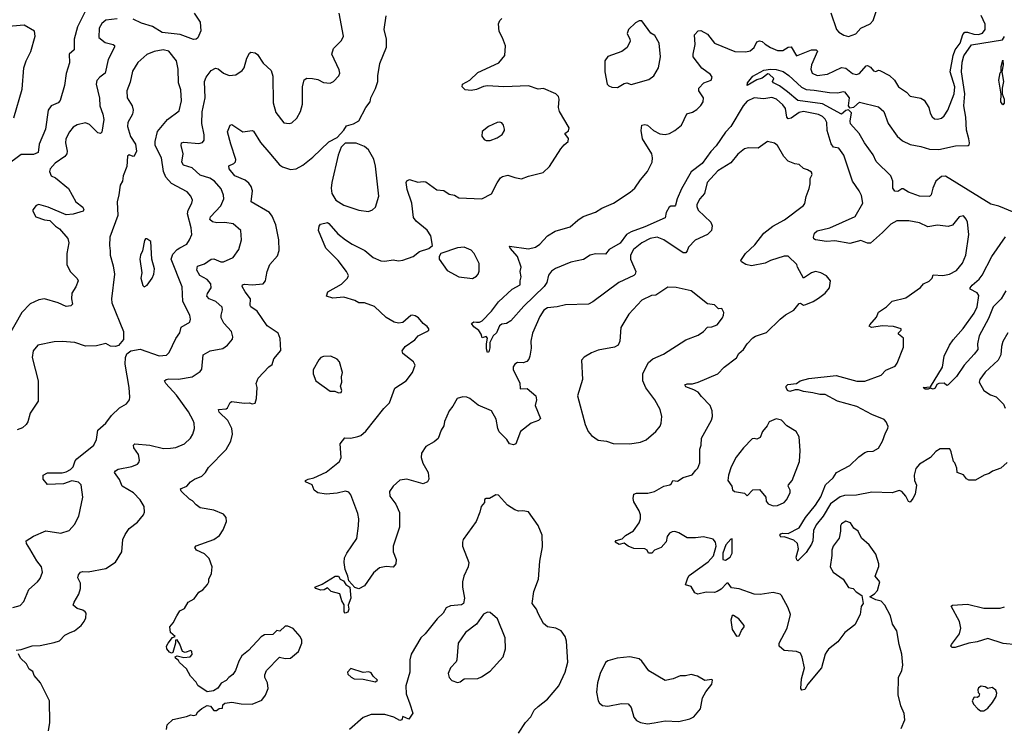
# Model space of a CAD drawing. Extents: x 2056909 to 2160450, y 827444 to 1016825.
# Tile 392 of 501: x 2067304 to 2074505, y 1007003 to 1012186. Entities that reach past the tile are written whole.
import ezdxf

# ---------------------------------------------------------------- set-up
doc = ezdxf.new("R2010")
doc.units = 0

msp = doc.modelspace()

# ---------------------------------------------------------------- linework, layer by layer
at = {"layer": '0CON10XD'}
for points in [[(2073365, 1012064.5), (2073417.6, 1012082.4), (2073455, 1012123.8), (2073523.3, 1012155), (2073545, 1012181.2), (2073593.8, 1012325)], [(2067785, 1012251.5), (2067726.1, 1012135), (2067702.5, 1012045), (2067701.4, 1011965), (2067665.8, 1011934.2), (2067669.5, 1011870.5), (2067645, 1011793.3), (2067632.5, 1011705), (2067601.2, 1011595), (2067585, 1011578.8), (2067535, 1011556), (2067511.5, 1011525), (2067492.5, 1011385), (2067447.5, 1011275), (2067438, 1011215), (2067405, 1011200), (2067315, 1011201.2), (2067200, 1011115)], [(2068017.6, 1012192.4), (2067935, 1012183.3), (2067905, 1012158.6), (2067885.6, 1012125), (2067882.5, 1012055), (2067928.3, 1012018.3), (2067986.7, 1012005), (2067996.7, 1011996.7), (2067998.1, 1011985), (2067950, 1011895), (2067930, 1011795), (2067889.2, 1011765), (2067868.8, 1011741.2), (2067862.7, 1011715), (2067887.6, 1011612.4), (2067889.2, 1011555), (2067911.9, 1011495), (2067919, 1011455), (2067905, 1011363.3), (2067895, 1011354), (2067875, 1011358.1), (2067815, 1011418.9), (2067785, 1011432.1), (2067725, 1011416.1), (2067695, 1011399.5), (2067667.8, 1011365), (2067642.1, 1011315), (2067639.1, 1011285), (2067651.5, 1011225), (2067648.9, 1011205), (2067635, 1011184.4), (2067562.7, 1011137.3), (2067526.2, 1011095), (2067522, 1011075), (2067534, 1011045), (2067565, 1011030.6), (2067660.4, 1010950.4), (2067714.2, 1010855), (2067766, 1010815), (2067772, 1010795), (2067767.5, 1010785), (2067695, 1010764), (2067645, 1010760), (2067512.5, 1010815), (2067445, 1010833.3), (2067423.6, 1010826.4), (2067401.2, 1010795), (2067401.2, 1010785), (2067423.3, 1010745), (2067485, 1010723.3), (2067525, 1010716.7), (2067565, 1010676.7), (2067595.7, 1010655.7), (2067657.1, 1010585), (2067664, 1010555), (2067648, 1010475), (2067649.2, 1010395), (2067674, 1010345), (2067724.3, 1010294.3), (2067732, 1010275), (2067715, 1010232.5), (2067686.2, 1010185), (2067684, 1010145), (2067690, 1010105), (2067677.5, 1010092.5), (2067645, 1010088.6), (2067585, 1010115.6), (2067485, 1010144.2), (2067445, 1010137.5), (2067381.7, 1010108.3), (2067319.2, 1010045), (2067216.2, 1009865)], [(2067277.5, 1007575), (2067315, 1007580), (2067395, 1007606), (2067455, 1007610), (2067555, 1007630), (2067595, 1007643.3), (2067635, 1007683.3), (2067673, 1007703), (2067704.1, 1007715.9), (2067753.3, 1007755), (2067776.7, 1007785), (2067787.7, 1007812.3), (2067790, 1007845), (2067783.3, 1007855), (2067765, 1007868), (2067725, 1007880), (2067696.2, 1007905), (2067703, 1007927), (2067736.8, 1007983.2), (2067749.2, 1008025), (2067748.6, 1008065), (2067730, 1008105), (2067733.8, 1008125), (2067750, 1008145), (2067765, 1008151.2), (2067805, 1008147.5), (2067935, 1008172.5), (2068005, 1008218.8), (2068051.2, 1008295), (2068059.2, 1008385), (2068075, 1008421.2), (2068105.6, 1008464.4), (2068165, 1008510), (2068210, 1008565), (2068216.2, 1008585), (2068213.8, 1008625), (2068186, 1008675), (2068135.8, 1008725), (2068054.3, 1008775), (2068033.7, 1008823.7), (2067998, 1008875), (2068003.6, 1008886.4), (2068025, 1008898.1), (2068125, 1008918.1), (2068164.5, 1008935.5), (2068175, 1008946.2), (2068180.6, 1008965), (2068173.1, 1009005), (2068140, 1009055), (2068137.5, 1009075), (2068145, 1009084), (2068255, 1009073.3), (2068355, 1009050.5), (2068407.6, 1009052.4), (2068445, 1009058.1), (2068508.8, 1009085), (2068552.5, 1009125), (2068570.6, 1009155), (2068581.4, 1009195), (2068580.6, 1009235), (2068573.1, 1009255), (2068537.7, 1009317.7), (2068450.6, 1009440.6), (2068373.1, 1009525), (2068362.5, 1009545), (2068375, 1009555.6), (2068395, 1009560.5), (2068465, 1009557.7), (2068566.2, 1009575), (2068625, 1009614.2), (2068635, 1009630), (2068646, 1009735), (2068696.6, 1009763.4), (2068789.7, 1009780.3), (2068824.2, 1009805.8), (2068859.7, 1009850.3), (2068863.9, 1009866.1), (2068854.2, 1009905), (2068795.8, 1009965.8), (2068777.9, 1010005), (2068776.5, 1010025), (2068787.1, 1010065), (2068784.3, 1010084.3), (2068738, 1010125), (2068690, 1010145), (2068673.8, 1010165), (2068676.4, 1010183.6), (2068705.5, 1010225), (2068702.3, 1010255), (2068676, 1010286), (2068621.1, 1010315), (2068600.2, 1010355), (2068605, 1010383.1), (2068655, 1010400), (2068705, 1010434.4), (2068725, 1010438), (2068775, 1010416), (2068795, 1010415.8), (2068865, 1010447.5), (2068907.5, 1010505), (2068925.7, 1010575), (2068922, 1010645), (2068865, 1010693.1), (2068805, 1010703.8), (2068745, 1010700.8), (2068715, 1010708.2), (2068695.6, 1010725), (2068700.5, 1010745), (2068774.7, 1010825.3), (2068796.2, 1010875), (2068795, 1010903.3), (2068778.1, 1010948.1), (2068728.6, 1011005), (2068695, 1011027.5), (2068625, 1011049.2), (2068565, 1011103.6), (2068501.1, 1011121.1), (2068490.4, 1011145), (2068499.6, 1011205), (2068484.3, 1011265.7), (2068486.2, 1011285), (2068505, 1011291.5), (2068615, 1011281.4), (2068640.9, 1011289.1), (2068654.2, 1011305.8), (2068654.2, 1011345), (2068636.5, 1011426.5), (2068637.4, 1011512.6), (2068660.9, 1011615), (2068656.4, 1011733.6), (2068666.7, 1011765), (2068705, 1011814.3), (2068735, 1011830.8), (2068755, 1011827.5), (2068795, 1011795.7), (2068835, 1011779.2), (2068885, 1011783.8), (2068930, 1011815), (2068945, 1011833.3), (2068964.4, 1011905), (2068985, 1011941.2), (2068995, 1011947.5), (2069025, 1011942.9), (2069042.6, 1011932.6), (2069085, 1011868), (2069143.6, 1011813.6), (2069155, 1011772.5), (2069156.9, 1011576.9), (2069177.8, 1011507.8), (2069235, 1011432), (2069275, 1011426), (2069295, 1011431.2), (2069332, 1011465), (2069358.6, 1011515), (2069371.2, 1011568.8), (2069371.9, 1011695), (2069385, 1011746), (2069405, 1011757.5), (2069445.8, 1011755.8), (2069485, 1011748), (2069525, 1011726.9), (2069575, 1011723.1), (2069600, 1011735), (2069638.6, 1011775), (2069644.3, 1011795), (2069640.3, 1011820.3), (2069587.1, 1011935), (2069600, 1011975), (2069657.5, 1012035), (2069672.5, 1012065), (2069640.6, 1012235)], [(2068580.9, 1012235), (2068625, 1012168), (2068629.6, 1012105), (2068606.2, 1012053.8), (2068595, 1012044.6), (2068575, 1012041.3), (2068478.7, 1012078.7), (2068345, 1012093), (2068275, 1012136.2), (2068195, 1012161.8), (2068135, 1012190.4)], [(2068377.5, 1006995), (2068381.7, 1007028.3), (2068423.6, 1007066.4), (2068525, 1007088.8), (2068555, 1007102.5), (2068575, 1007097.5), (2068595, 1007102.5), (2068607, 1007123), (2068635, 1007147.5), (2068675, 1007168.8), (2068700, 1007165), (2068725, 1007133.3), (2068743, 1007133), (2068763, 1007147), (2068788.3, 1007151.7), (2068790, 1007175), (2068805, 1007187.5), (2068855, 1007195.6), (2068923.4, 1007183.4), (2069005, 1007178.8), (2069075, 1007210), (2069102.5, 1007245), (2069120.6, 1007295), (2069116.9, 1007335), (2069096.2, 1007375), (2069096.7, 1007395), (2069110, 1007425), (2069205, 1007523.3), (2069245, 1007514), (2069285, 1007516.2), (2069344, 1007565), (2069368.1, 1007625), (2069367.9, 1007647.9), (2069356, 1007675), (2069305, 1007732.5), (2069265, 1007750), (2069245, 1007750), (2069207, 1007713), (2069185, 1007717.5), (2069155, 1007688.8), (2069095, 1007688), (2069068.8, 1007671.2), (2068977.5, 1007572.5), (2068927.7, 1007532.3), (2068906.2, 1007495), (2068883.3, 1007425), (2068863.9, 1007396.1), (2068834.1, 1007375.9), (2068815, 1007353.3), (2068777, 1007333), (2068753, 1007297), (2068721.7, 1007278.3), (2068675, 1007270), (2068607, 1007317), (2068595, 1007340), (2068553.9, 1007383.9), (2068525, 1007437.5), (2068473.6, 1007483.6), (2068465, 1007500), (2068442.5, 1007515), (2068440, 1007525), (2068455, 1007532.5), (2068505, 1007521.2), (2068551.2, 1007525), (2068565.9, 1007544.1), (2068564, 1007565), (2068555, 1007571.4), (2068515, 1007558.6), (2068495, 1007563.8), (2068475, 1007617.5), (2068455, 1007650), (2068442.5, 1007647.5), (2068442.5, 1007625), (2068423.3, 1007556.7), (2068415, 1007553.3), (2068399.5, 1007559.5), (2068380, 1007585), (2068377.5, 1007605), (2068390, 1007625), (2068421.7, 1007668.3), (2068440, 1007675), (2068407.5, 1007705), (2068402.5, 1007745), (2068427.5, 1007775), (2068452.5, 1007825), (2068475, 1007862.5), (2068509.3, 1007880.7), (2068536.7, 1007925), (2068579.5, 1007950.5), (2068615, 1008000), (2068642.5, 1008015), (2068677.5, 1008055), (2068686.4, 1008073.6), (2068687.5, 1008095), (2068708, 1008135), (2068710.8, 1008185), (2068690, 1008245), (2068655, 1008280), (2068597.5, 1008305), (2068583.9, 1008326.1), (2068595, 1008336.7), (2068725, 1008383.8), (2068765, 1008413.3), (2068793.3, 1008455), (2068816.7, 1008515), (2068813.3, 1008545), (2068795, 1008570), (2068725, 1008598), (2068625, 1008616.2), (2068595, 1008636.7), (2068567.3, 1008667.3), (2068545, 1008678.8), (2068485, 1008736.7), (2068480, 1008755), (2068526.1, 1008773.9), (2068554.3, 1008805.7), (2068583.3, 1008825), (2068635, 1008846.7), (2068663.8, 1008875), (2068685, 1008911.2), (2068815, 1009042), (2068847.3, 1009102.7), (2068859.4, 1009155), (2068855.5, 1009195), (2068825.3, 1009255.3), (2068764, 1009315), (2068757.5, 1009335), (2068815, 1009338.8), (2068825, 1009347.5), (2068842.7, 1009387.3), (2068855, 1009393.8), (2068945, 1009382), (2068985, 1009383.8), (2069005, 1009376.7), (2069025, 1009382.5), (2069036, 1009415), (2069040, 1009495), (2069034.2, 1009525.8), (2069048, 1009565), (2069125, 1009646.2), (2069150, 1009665), (2069163.8, 1009705), (2069212.7, 1009767.3), (2069208.8, 1009855), (2069195, 1009892.5), (2069115, 1009947.1), (2069040, 1010055), (2068995.6, 1010085.6), (2068990, 1010095), (2068992.2, 1010145), (2068953.3, 1010195), (2068931.2, 1010235), (2068934.1, 1010245.9), (2068948.3, 1010251.7), (2069005, 1010248.1), (2069085, 1010254), (2069100.8, 1010275), (2069105.8, 1010305.8), (2069112.9, 1010345), (2069134.2, 1010395), (2069190, 1010460), (2069201.7, 1010498.3), (2069200, 1010575), (2069176.7, 1010685), (2069150.3, 1010750.3), (2069132, 1010775), (2068997.5, 1010855), (2069005.7, 1010935), (2068997.8, 1010965), (2068980.8, 1010990.8), (2068952.8, 1011012.8), (2068877.1, 1011045), (2068835.8, 1011095), (2068833.5, 1011116.5), (2068871.2, 1011135), (2068882.7, 1011147.3), (2068885.9, 1011164.1), (2068847.8, 1011275), (2068824.4, 1011365.6), (2068843.3, 1011415), (2068855, 1011419.2), (2068935, 1011367.1), (2069005, 1011376), (2069015, 1011372), (2069065, 1011287.5), (2069126.2, 1011216.2), (2069204.4, 1011125), (2069225, 1011110), (2069285, 1011090), (2069326.7, 1011095), (2069375, 1011121.1), (2069448.8, 1011181.2), (2069565, 1011293.8), (2069626.4, 1011323.6), (2069675, 1011377.5), (2069695, 1011410), (2069745.8, 1011424.2), (2069785, 1011447.5), (2069836, 1011545), (2069867.5, 1011585), (2069872, 1011615), (2069905, 1011682.5), (2069922, 1011735), (2069922.5, 1011775), (2069938, 1011865), (2069985.9, 1011984.1), (2069986.2, 1012045), (2069970, 1012115), (2069983.8, 1012215)], [(2071034.2, 1009725), (2071027, 1009703), (2071012.5, 1009685), (2070985, 1009676.2), (2070945, 1009678.8), (2070925, 1009667.5), (2070913.6, 1009646.4), (2070913.8, 1009625), (2070960.9, 1009530.9), (2070965, 1009486.7), (2071015, 1009488.8), (2071079.2, 1009435), (2071084.2, 1009405.8), (2071074.2, 1009365), (2071111.7, 1009268.3), (2071097.5, 1009255), (2071045, 1009234.2), (2070967.1, 1009175), (2070933.3, 1009085), (2070914.1, 1009075.9), (2070885, 1009084.2), (2070865.4, 1009115.4), (2070811.6, 1009171.6), (2070800.5, 1009195), (2070787.7, 1009265), (2070755.5, 1009325.5), (2070657.8, 1009367.8), (2070595.7, 1009415), (2070573.3, 1009425), (2070545, 1009428.9), (2070504, 1009415), (2070471.7, 1009358.3), (2070444.5, 1009325), (2070411.7, 1009248.3), (2070405.7, 1009215), (2070386, 1009185), (2070365, 1009123.3), (2070335, 1009098), (2070275, 1009064), (2070242.5, 1009015), (2070240, 1008985), (2070253, 1008943), (2070291.2, 1008875), (2070295.8, 1008825), (2070286.2, 1008805), (2070255, 1008792), (2070135, 1008824.3), (2070085, 1008818.6), (2070035.6, 1008775), (2070009.4, 1008735), (2070012, 1008702), (2070055, 1008643.8), (2070080.5, 1008580.5), (2070080.5, 1008475), (2070034.5, 1008335), (2070035.6, 1008295), (2070058.2, 1008238.2), (2070054.4, 1008205), (2070035, 1008180.6), (2069985, 1008187.8), (2069935, 1008176), (2069890.7, 1008139.3), (2069826.7, 1008045), (2069785, 1008023.3), (2069755, 1008033.8), (2069710.8, 1008080.8), (2069704.6, 1008115), (2069684.7, 1008165), (2069677.5, 1008215), (2069678.9, 1008251.1), (2069695.6, 1008285), (2069769.7, 1008390.3), (2069782, 1008485), (2069785.4, 1008535.4), (2069777.9, 1008575), (2069725, 1008710.8), (2069710.3, 1008730.3), (2069686.7, 1008736.7), (2069625, 1008722.1), (2069545.6, 1008715.6), (2069484.3, 1008724.3), (2069458, 1008745), (2069443.8, 1008785), (2069393.3, 1008805), (2069393.3, 1008815), (2069413.3, 1008825), (2069455, 1008835.7), (2069545, 1008875.7), (2069642, 1008955), (2069654.2, 1008985), (2069646.7, 1009085), (2069682.5, 1009127.5), (2069725, 1009124.2), (2069778, 1009138), (2069798.8, 1009145), (2069835, 1009175.8), (2069966.9, 1009343.1), (2070009.4, 1009385), (2070048.5, 1009491.5), (2070131.2, 1009545), (2070175.8, 1009605), (2070195, 1009660), (2070183, 1009683), (2070106.7, 1009745), (2070100, 1009765), (2070123.8, 1009795), (2070193.3, 1009845), (2070217, 1009873), (2070282.5, 1009905), (2070296.7, 1009915), (2070296.7, 1009925), (2070285, 1009943.3), (2070255, 1009963.8), (2070220.8, 1010005), (2070195, 1010020), (2070175, 1010026.2), (2070165, 1010023.3), (2070105, 1009972), (2070075, 1009967.5), (2070043, 1009973), (2069985, 1010008.1), (2069898.3, 1010088.3), (2069825, 1010114.2), (2069785, 1010115.8), (2069755, 1010131.4), (2069675, 1010155.5), (2069595, 1010148.6), (2069547.5, 1010165), (2069556.7, 1010195), (2069658.3, 1010251.7), (2069701.4, 1010295), (2069707.8, 1010315), (2069694.4, 1010345), (2069634.1, 1010424.1), (2069541.8, 1010515), (2069489.2, 1010645), (2069493.6, 1010676.4), (2069505, 1010690), (2069555, 1010702.5), (2069565, 1010696.7), (2069630.6, 1010620.6), (2069686.7, 1010576.7), (2069735, 1010543.3), (2069827.3, 1010497.3), (2069887.9, 1010447.9), (2069945, 1010422.9), (2069975, 1010420), (2070035, 1010430), (2070075, 1010422.5), (2070105, 1010426.2), (2070182.5, 1010455), (2070228.3, 1010491.7), (2070295, 1010513.3), (2070322.5, 1010535), (2070311.2, 1010605), (2070285, 1010646.7), (2070203.4, 1010713.4), (2070185, 1010740), (2070172.2, 1010845), (2070137.1, 1010945), (2070130, 1010995), (2070135, 1011007.5), (2070155, 1011016.2), (2070215, 1010998), (2070255, 1011003.8), (2070275, 1011000), (2070355, 1010941.2), (2070405, 1010936), (2070445, 1010911.2), (2070485, 1010903.8), (2070515, 1010884), (2070683, 1010877), (2070755, 1010913.3), (2070795.9, 1010994.1), (2070820, 1011030), (2070835, 1011040), (2070875, 1011048.9), (2070925, 1011031.1), (2070975, 1011023.3), (2071025, 1011042.9), (2071132.3, 1011067.7), (2071178.3, 1011111.7), (2071262.5, 1011242.5), (2071285, 1011271.2), (2071316, 1011295), (2071317.7, 1011317.7), (2071291.2, 1011355), (2071317.3, 1011372.7), (2071322, 1011395), (2071252, 1011515), (2071243.8, 1011545), (2071248.8, 1011605), (2071243.3, 1011625), (2071224.1, 1011644.1), (2071135, 1011683.3), (2071095, 1011678.8), (2071025, 1011701.4), (2070845, 1011695.4), (2070725, 1011702.2), (2070695, 1011698.1), (2070645, 1011675.8), (2070605, 1011668.8), (2070562.3, 1011672.3), (2070540, 1011695), (2070542.5, 1011715), (2070595, 1011743.3), (2070655, 1011800), (2070808.8, 1011871.2), (2070852.5, 1011925), (2070856.2, 1011995), (2070835, 1012052.5), (2070809.5, 1012099.5), (2070806, 1012155), (2070815, 1012180), (2070830, 1012195)], [(2073836.5, 1008683.5), (2073815, 1008658), (2073805, 1008662), (2073785, 1008700), (2073756.2, 1008735), (2073735, 1008742.5), (2073685, 1008724.3), (2073535, 1008730.4), (2073422.7, 1008707.3), (2073335, 1008705.7), (2073303.1, 1008696.9), (2073234.3, 1008645.7), (2073179, 1008555), (2073128, 1008492), (2073109.2, 1008450.8), (2073105.3, 1008374.7), (2073095, 1008349.2), (2073055, 1008288), (2072995, 1008227.5), (2072986.4, 1008236.4), (2072982.2, 1008255), (2073000, 1008315), (2072992.5, 1008355), (2072965, 1008378.6), (2072895, 1008403.3), (2072871.2, 1008401.2), (2072863.8, 1008415), (2072870, 1008425), (2072885, 1008430), (2072925, 1008429.2), (2073005, 1008468.8), (2073050, 1008545), (2073122.9, 1008635), (2073163.5, 1008696.5), (2073197.5, 1008785), (2073254.2, 1008835), (2073278, 1008875), (2073375, 1008926.5), (2073441.2, 1008988.8), (2073485, 1009020.4), (2073505, 1009028.2), (2073545, 1009030.8), (2073585, 1009051.1), (2073615, 1009104.2), (2073635.4, 1009164.6), (2073654, 1009195), (2073655, 1009210), (2073641.2, 1009245), (2073625, 1009261.2), (2073535, 1009298.9), (2073427.3, 1009357.3), (2073285, 1009396.4), (2073195, 1009443.6), (2073155, 1009443.7), (2073105, 1009457.2), (2073035.6, 1009465.6), (2072998.8, 1009478.8), (2072975, 1009479.4), (2072935, 1009467.5), (2072918, 1009475), (2072908.8, 1009495), (2072910, 1009505), (2072922.5, 1009517.5), (2072985, 1009524), (2073012.5, 1009545), (2073075, 1009560.9), (2073275, 1009584.6), (2073425, 1009542.3), (2073485, 1009542.7), (2073605, 1009587.1), (2073637.3, 1009622.7), (2073706.8, 1009653.2), (2073721.4, 1009675), (2073768.3, 1009791.7), (2073767, 1009857), (2073730, 1009885), (2073730, 1009895), (2073750, 1009915), (2073750, 1009925), (2073695, 1009941.2), (2073615, 1009945.8), (2073534.2, 1009934.2), (2073517.5, 1009945), (2073520, 1009955), (2073568.8, 1010011.2), (2073583.4, 1010046.6), (2073642, 1010085), (2073685, 1010128), (2073785, 1010150.8), (2073892.3, 1010227.7), (2073913.3, 1010255), (2073955, 1010273.8), (2073977.5, 1010295), (2073985, 1010320), (2074054.1, 1010314.1), (2074104.3, 1010325.7), (2074155, 1010352.5), (2074200, 1010405), (2074223.3, 1010465), (2074245.8, 1010615), (2074234.2, 1010704.2), (2074225, 1010727.5), (2074205, 1010752.5), (2074175, 1010743.3), (2074125.5, 1010684.5), (2074095, 1010674.2), (2074015, 1010684), (2073945, 1010671.2), (2073885, 1010700), (2073805.9, 1010715.9), (2073717.5, 1010715), (2073675, 1010691.4), (2073615, 1010628.6), (2073525, 1010552.7), (2073505, 1010551.8), (2073455, 1010570.4), (2073375, 1010550), (2073265, 1010568.3), (2073205, 1010564.2), (2073125, 1010575.5), (2073112.6, 1010582.6), (2073108.5, 1010595), (2073116.8, 1010625), (2073135, 1010641.8), (2073228.8, 1010665), (2073415, 1010746), (2073470, 1010845), (2073459.5, 1010899.5), (2073443.8, 1010935), (2073394.5, 1011004.5), (2073330.6, 1011195), (2073295, 1011246), (2073256.2, 1011255), (2073237.9, 1011277.9), (2073209.6, 1011375), (2073207.3, 1011435), (2073195, 1011458.9), (2073175, 1011477.9), (2073145, 1011493.1), (2073035, 1011514.1), (2073005, 1011508), (2072945, 1011466.6), (2072925, 1011460), (2072914.2, 1011474.2), (2072905, 1011536), (2072883.9, 1011563.9), (2072838.6, 1011605), (2072805, 1011617.9), (2072745, 1011606.9), (2072675, 1011614.6), (2072625, 1011589.6), (2072595.9, 1011555), (2072504.2, 1011405.8), (2072465, 1011363.5), (2072397.4, 1011262.6), (2072358.7, 1011221.3), (2072294.1, 1011135), (2072215, 1011074.6), (2072145, 1010950), (2072112.2, 1010875), (2072100.8, 1010829.2), (2072095, 1010822.5), (2072065, 1010821.2), (2072053.5, 1010815), (2072032.5, 1010775), (2072023.3, 1010736.7), (2071875, 1010670.2), (2071775, 1010633.6), (2071742.4, 1010615), (2071695, 1010552.4), (2071613.8, 1010505), (2071587.7, 1010472.3), (2071515, 1010472.9), (2071475, 1010463.6), (2071427.6, 1010432.4), (2071335, 1010412.4), (2071223.6, 1010366.4), (2071193.8, 1010346.2), (2071171.5, 1010318.5), (2071160, 1010265), (2071140, 1010235), (2070989.9, 1010090.1), (2070895, 1009984.4), (2070865, 1009964.4), (2070831.2, 1009958.8), (2070812.7, 1009947.3), (2070792, 1009895), (2070766.8, 1009873.2), (2070741.2, 1009825), (2070742.9, 1009785), (2070735, 1009757.5), (2070725, 1009752.5), (2070717.7, 1009777.7), (2070716.7, 1009815), (2070725, 1009857.5), (2070715, 1009870), (2070685, 1009860), (2070680, 1009885), (2070661.7, 1009911.7), (2070625, 1009940.6), (2070607.5, 1009965), (2070625, 1009976.7), (2070643.9, 1009973.9), (2070666.4, 1009973.6), (2070686.4, 1009983.6), (2070755.5, 1010054.5), (2070806.7, 1010123.3), (2070905, 1010214.4), (2070965, 1010247.5), (2070964, 1010275), (2070972, 1010305), (2070963.8, 1010345), (2070971.2, 1010375), (2070945, 1010454), (2070890, 1010515), (2070885, 1010530), (2071025, 1010510), (2071075, 1010521.5), (2071108.1, 1010545), (2071165, 1010606), (2071219.5, 1010640.5), (2071328.9, 1010671.1), (2071385, 1010720), (2071425, 1010746), (2071515, 1010778.5), (2071561.3, 1010808.7), (2071647.1, 1010845), (2071767.5, 1010925), (2071801.5, 1010955), (2071843.5, 1011015), (2071896.2, 1011075), (2071929.6, 1011145), (2071932.9, 1011175), (2071926.2, 1011205), (2071857.5, 1011315), (2071848.8, 1011375), (2071853.3, 1011415), (2071875, 1011420.8), (2071895, 1011415.7), (2071939.2, 1011375), (2071985, 1011351.8), (2072025, 1011346.7), (2072055, 1011353.5), (2072095, 1011375.5), (2072143.1, 1011415), (2072181.8, 1011498.2), (2072225, 1011510.6), (2072255, 1011530), (2072285, 1011557.5), (2072301.9, 1011585), (2072305.6, 1011615), (2072270, 1011665), (2072270.8, 1011685), (2072306.7, 1011725), (2072360, 1011745), (2072367.5, 1011765), (2072356, 1011785), (2072292, 1011832), (2072229.2, 1011915), (2072228.1, 1011935), (2072244.4, 1012005), (2072238, 1012075), (2072266, 1012104), (2072285, 1012108), (2072335, 1012080.8), (2072385, 1012014.3), (2072535, 1011953.5), (2072615, 1011951.9), (2072645, 1011957.5), (2072675, 1011982), (2072695.7, 1012024.3), (2072715, 1012031.9), (2072735, 1012026.5), (2072755, 1012006.5), (2072795, 1011982.2), (2072845, 1011961.1), (2072885, 1011960.6), (2072925, 1011984.5), (2072945, 1011988), (2072985, 1011922), (2073095, 1011965.4), (2073127.5, 1011965), (2073138, 1011955), (2073094.7, 1011855.3), (2073090, 1011825), (2073100.6, 1011795), (2073135, 1011777.1), (2073212.4, 1011787.6), (2073315, 1011835.7), (2073345, 1011831.4), (2073395, 1011792.5), (2073424.3, 1011784.3), (2073445, 1011791.9), (2073495, 1011848.9), (2073505, 1011851.4), (2073525, 1011839.2), (2073547.5, 1011812.5), (2073565, 1011807.5), (2073585, 1011816), (2073595, 1011814), (2073665, 1011779.2), (2073702.5, 1011745), (2073731.2, 1011695), (2073788.8, 1011655), (2073815, 1011626.7), (2073895, 1011611.2), (2073917.7, 1011597.7), (2073953.8, 1011545), (2073961.7, 1011501.7), (2073976.7, 1011475), (2073995, 1011462), (2074015, 1011458), (2074045, 1011466.2), (2074065, 1011483.3), (2074090.8, 1011525), (2074138.9, 1011645), (2074143.5, 1011695), (2074107.8, 1011805), (2074130.5, 1011925), (2074144.1, 1011965), (2074181.3, 1012015), (2074201.8, 1012078.2), (2074215, 1012094.4), (2074235, 1012095.4), (2074280.6, 1012080.6), (2074315, 1012077.8), (2074345, 1012086.7), (2074365.5, 1012115), (2074364.6, 1012154.6), (2074335, 1012216)], [(2071675, 1011691.2), (2071725, 1011720), (2071745, 1011724), (2071775, 1011712.5), (2071905, 1011749.2), (2071940.8, 1011775), (2071975.6, 1011835), (2071989.4, 1011915), (2071980, 1012015), (2071949.4, 1012069.4), (2071918.6, 1012088.6), (2071855, 1012177.5), (2071835, 1012177.5), (2071806.4, 1012163.6), (2071756.4, 1012113.6), (2071746.7, 1012085), (2071766.2, 1012045), (2071768.3, 1012028.3), (2071746.6, 1011983.4), (2071706.8, 1011953.2), (2071605, 1011917.5), (2071582.5, 1011885), (2071583.3, 1011805), (2071600, 1011715), (2071611.7, 1011701.7), (2071633.6, 1011693.6), (2071675, 1011691.2)], [(2073237, 1012237), (2073277.5, 1012115), (2073295, 1012095.8), (2073332.2, 1012072.2), (2073365, 1012064.5)], [(2067261.5, 1011468.5), (2067321.2, 1011678.8), (2067333.9, 1011835), (2067351, 1011885), (2067385.9, 1011954.1), (2067416.6, 1012066.6), (2067411.5, 1012101.5), (2067337.2, 1012147.2), (2067195, 1012133.5)], [(2074576.2, 1010775), (2074465, 1010821.6), (2074405, 1010835.8), (2074075, 1011040.7), (2074045, 1011038.4), (2074005, 1011004.6), (2073981.8, 1010955), (2073970.4, 1010905), (2073957.4, 1010892.6), (2073885, 1010894.8), (2073805.1, 1010925.1), (2073765, 1010948.3), (2073755, 1010947.9), (2073725, 1010928.9), (2073705, 1010932.4), (2073688.4, 1010955), (2073688.2, 1011005), (2073674.1, 1011045), (2073568.5, 1011148.5), (2073545, 1011198.2), (2073481.9, 1011285), (2073443.1, 1011355), (2073380.9, 1011425), (2073377.8, 1011445), (2073388.3, 1011505), (2073365, 1011527.5), (2073345, 1011522.5), (2073314.6, 1011495.4), (2073175, 1011571.5), (2072994.4, 1011595), (2072919.5, 1011659.5), (2072861.7, 1011701.7), (2072817.5, 1011725), (2072810, 1011735), (2072820, 1011755), (2072785, 1011788), (2072775, 1011790), (2072735, 1011758.8), (2072695, 1011745.8), (2072623.3, 1011705), (2072626.2, 1011725), (2072665, 1011772), (2072745, 1011818.1), (2072795, 1011825.4), (2072835, 1011822.8), (2072887.2, 1011807.2), (2072928.1, 1011778.1), (2073021.9, 1011691.9), (2073055, 1011675.8), (2073115, 1011671.8), (2073225, 1011652.8), (2073288.3, 1011651.7), (2073325, 1011661.1), (2073335, 1011658.5), (2073369.6, 1011615), (2073362.2, 1011555), (2073371.5, 1011541.5), (2073405, 1011545.8), (2073445, 1011583.1), (2073585, 1011548.5), (2073624.7, 1011514.7), (2073656.2, 1011426.2), (2073720, 1011335), (2073759.8, 1011299.8), (2073815, 1011272.2), (2073895, 1011258.5), (2073958.3, 1011238.3), (2074025, 1011235.7), (2074147.4, 1011262.6), (2074240, 1011265), (2074248.2, 1011271.8), (2074250.8, 1011285), (2074244.8, 1011314.8), (2074228.2, 1011378.2), (2074224.4, 1011474.4), (2074209.5, 1011555), (2074216.6, 1011645), (2074190.4, 1011805), (2074195.6, 1011874.4), (2074208.2, 1011921.8), (2074265, 1012003.1), (2074490.6, 1012039.4), (2074505.6, 1012064.4)], [(2067255, 1007886.7), (2067307.9, 1007902.1), (2067335, 1007930), (2067370.6, 1008019.4), (2067435, 1008074), (2067455, 1008098.8), (2067470.8, 1008145), (2067462.5, 1008185), (2067429.3, 1008229.3), (2067379.4, 1008315), (2067354.3, 1008355), (2067351.2, 1008375), (2067405, 1008408.1), (2067495, 1008447.5), (2067605, 1008431.4), (2067665, 1008451.2), (2067703.8, 1008495), (2067736, 1008555), (2067766, 1008695), (2067754.2, 1008784.2), (2067735, 1008804.2), (2067685, 1008812.1), (2067625, 1008792.2), (2067506.7, 1008786.7), (2067476.7, 1008825), (2067476.4, 1008853.6), (2067508.3, 1008871.7), (2067615, 1008871.2), (2067645, 1008878.2), (2067675.7, 1008895), (2067695.7, 1008915), (2067710.5, 1008959.5), (2067722, 1008975), (2067846.2, 1009075), (2067865.6, 1009114.4), (2067875.4, 1009184.6), (2067932.9, 1009235), (2067975, 1009290.8), (2068035, 1009347.1), (2068085, 1009376.2), (2068106, 1009405), (2068110, 1009425), (2068105.6, 1009495.6), (2068075.7, 1009665.7), (2068077.5, 1009715), (2068088.8, 1009741.2), (2068116.1, 1009763.9), (2068184.3, 1009775.7), (2068325, 1009726.5), (2068377.5, 1009732.5), (2068397.6, 1009752.4), (2068446.9, 1009855), (2068475.6, 1009895), (2068485, 1009936.2), (2068548.6, 1009975), (2068552.9, 1009995), (2068548.1, 1010025), (2068498, 1010125), (2068491.2, 1010231.2), (2068412, 1010435), (2068425, 1010470.5), (2068455.8, 1010505), (2068475, 1010517.3), (2068525.3, 1010544.7), (2068546.9, 1010575), (2068563.5, 1010615), (2068558.5, 1010665), (2068530.5, 1010765), (2068535, 1010794), (2068563.1, 1010845), (2068566.9, 1010865), (2068555.7, 1010895), (2068528.1, 1010928.1), (2068415, 1010987.9), (2068372.7, 1011035), (2068356.4, 1011075), (2068342.2, 1011175), (2068294.3, 1011265), (2068294.2, 1011294.2), (2068311.7, 1011368.3), (2068384.6, 1011455.4), (2068471.3, 1011518.7), (2068486.3, 1011593.7), (2068482.8, 1011672.8), (2068464.6, 1011724.6), (2068462.2, 1011825), (2068450, 1011885), (2068395.8, 1011955), (2068353.4, 1011966.6), (2068287.4, 1011952.6), (2068235, 1011931.9), (2068167.2, 1011872.8), (2068129.4, 1011810.6), (2068111.9, 1011728.1), (2068087.1, 1011665), (2068090.6, 1011615), (2068125.5, 1011555), (2068133.6, 1011525), (2068128.1, 1011495), (2068094.3, 1011435), (2068091.4, 1011405), (2068115, 1011331.2), (2068151.4, 1011275), (2068159.2, 1011225), (2068140.8, 1011189.2), (2068133.8, 1011186.2), (2068105, 1011196.9), (2068092.2, 1011187.8), (2068087.3, 1011112.7), (2068060.8, 1011045), (2068056.1, 1011006.1), (2068039.2, 1010975), (2068030, 1010905), (2068015.8, 1010855), (2068020.6, 1010755), (2067964, 1010595), (2067960, 1010535), (2067965.6, 1010495), (2067965.6, 1010465), (2067988.1, 1010385), (2067996.5, 1010325), (2067975.7, 1010145), (2067978.6, 1010115), (2068063.8, 1009905), (2068063.6, 1009846.4), (2068025.9, 1009804.1), (2068004.1, 1009795.9), (2067969.2, 1009799.2), (2067935, 1009818.8), (2067865, 1009800.6), (2067785, 1009797.8), (2067707.5, 1009825), (2067615, 1009832.7), (2067555, 1009829.4), (2067436.7, 1009805), (2067403.8, 1009765), (2067396.2, 1009715), (2067439.2, 1009545), (2067440, 1009395), (2067381.1, 1009308.9), (2067364.1, 1009245.9), (2067352, 1009225), (2067325, 1009202), (2067285, 1009186.2)], [(2074495, 1011563.8), (2074480, 1011585), (2074481.7, 1011641.7), (2074464.5, 1011745), (2074475, 1011797.5), (2074482.5, 1011805), (2074481.4, 1011845), (2074495, 1011890), (2074496.8, 1011856.8), (2074485.6, 1011805), (2074499.4, 1011735), (2074489.2, 1011685), (2074490, 1011645), (2074504.2, 1011605), (2074503.8, 1011575), (2074495, 1011563.8)], [(2070715, 1011303.3), (2070745, 1011303.8), (2070797, 1011323), (2070832.3, 1011347.7), (2070850, 1011375), (2070850, 1011385), (2070843.3, 1011415), (2070830.7, 1011430.7), (2070815, 1011436.7), (2070795, 1011433.3), (2070732.5, 1011405), (2070685, 1011367.5), (2070683.3, 1011335), (2070700.7, 1011310.7), (2070715, 1011303.3)], [(2069855, 1010784.2), (2069884.2, 1010795.8), (2069905.5, 1010814.5), (2069930.6, 1010895), (2069905.5, 1011115), (2069894.4, 1011165), (2069855.7, 1011235), (2069825, 1011259.4), (2069765, 1011282.5), (2069685, 1011282.5), (2069656, 1011254), (2069634.3, 1011195), (2069585.7, 1010995), (2069580.8, 1010955), (2069586, 1010915), (2069615, 1010866.2), (2069675, 1010830.8), (2069785, 1010794.2), (2069855, 1010784.2)], [(2073749.1, 1007000.9), (2073777.5, 1007065), (2073771.2, 1007111.2), (2073746.8, 1007166.8), (2073727.6, 1007247.6), (2073730, 1007375), (2073754.4, 1007425.6), (2073762.5, 1007465), (2073756.4, 1007546.4), (2073735.8, 1007615.8), (2073717.5, 1007715), (2073688, 1007765), (2073672, 1007825), (2073631.4, 1007905), (2073605, 1007932.5), (2073565, 1007942.5), (2073520, 1007965), (2073555, 1007987.5), (2073578, 1008012), (2073593.3, 1008075), (2073560, 1008115), (2073586.1, 1008186.1), (2073586.2, 1008205), (2073565.9, 1008275.9), (2073515.9, 1008345.9), (2073460, 1008395), (2073436.7, 1008445), (2073405, 1008466.2), (2073380, 1008505), (2073345, 1008517.5), (2073315, 1008498.8), (2073306.2, 1008485), (2073306.2, 1008445), (2073296.7, 1008395), (2073253.3, 1008335), (2073243.3, 1008305), (2073243.6, 1008266.4), (2073230, 1008185), (2073254.1, 1008144.1), (2073325, 1008093.3), (2073365, 1008032.5), (2073400, 1008025), (2073420.7, 1008000.7), (2073462.5, 1007975), (2073472.5, 1007915), (2073457.5, 1007895), (2073451.2, 1007835), (2073410.5, 1007759.5), (2073338, 1007705), (2073286, 1007635), (2073218.6, 1007581.4), (2073205.5, 1007564.5), (2073194.6, 1007545.4), (2073166.9, 1007445), (2073067.5, 1007325), (2073045, 1007286.2), (2073025, 1007281.2), (2073016.2, 1007295), (2073021.4, 1007365), (2073042.2, 1007445), (2073025.8, 1007524.2), (2073015, 1007552), (2072985, 1007564.2), (2072895, 1007572.5), (2072858.8, 1007605), (2072859.2, 1007625), (2072915.8, 1007735), (2072940, 1007835), (2072924.5, 1007884.5), (2072876, 1007975), (2072864.4, 1007984.4), (2072815, 1007996.7), (2072718.5, 1007981.5), (2072675, 1007983.2), (2072565, 1008023.2), (2072510.2, 1008030.2), (2072485, 1008064.2), (2072475, 1008065.6), (2072435, 1008021.8), (2072405, 1008003.3), (2072385, 1007997.7), (2072325, 1007997.8), (2072264.1, 1007984.1), (2072242.5, 1007995), (2072215, 1008040), (2072173.6, 1008053.6), (2072190, 1008105), (2072200.3, 1008119.7), (2072339.3, 1008220.7), (2072377.5, 1008265), (2072397.8, 1008335), (2072392.2, 1008365), (2072375, 1008387.1), (2072305, 1008403.5), (2072245.6, 1008395.6), (2072185.8, 1008395.8), (2072125, 1008434), (2072095, 1008443.8), (2072075, 1008441.2), (2072055, 1008430), (2072039.2, 1008405), (2072032.7, 1008367.3), (2071996, 1008325), (2071947.5, 1008305), (2071926.4, 1008283.6), (2071902.5, 1008285), (2071893.3, 1008305), (2071875, 1008316), (2071795, 1008319.2), (2071754.3, 1008334.3), (2071725, 1008356.7), (2071687, 1008347), (2071660, 1008365), (2071665, 1008376.7), (2071710, 1008390), (2071735, 1008413.8), (2071793, 1008447), (2071833.3, 1008505), (2071843.3, 1008535), (2071843.3, 1008565), (2071833.3, 1008595), (2071795, 1008660), (2071790, 1008685), (2071795, 1008716.2), (2071815, 1008724.2), (2071897.3, 1008722.7), (2071945.8, 1008734.2), (2072015, 1008773.8), (2072057.5, 1008785), (2072070, 1008795), (2072080, 1008815), (2072115, 1008810), (2072155, 1008836.7), (2072222.5, 1008857.5), (2072249.3, 1008890.7), (2072262.5, 1008905), (2072278.8, 1008945), (2072277.5, 1009045), (2072287.1, 1009075), (2072289.2, 1009125), (2072363.2, 1009256.8), (2072370, 1009285), (2072368.6, 1009325), (2072354, 1009365), (2072289.3, 1009429.3), (2072265, 1009461.9), (2072235, 1009480), (2072175, 1009502), (2072167.5, 1009515), (2072185, 1009523.3), (2072225, 1009522), (2072265, 1009534.2), (2072410, 1009595), (2072455.8, 1009644.2), (2072545.9, 1009714.1), (2072564, 1009745), (2072597.1, 1009772.9), (2072623.1, 1009815), (2072665, 1009858.8), (2072685, 1009871.2), (2072765, 1009898.8), (2072865, 1009996), (2072905, 1010028), (2072965, 1010062), (2073005, 1010111.2), (2073015, 1010113.3), (2073035, 1010098.8), (2073053.6, 1010103.6), (2073107.5, 1010125), (2073145, 1010148.8), (2073194.2, 1010185.8), (2073226.7, 1010225), (2073232.5, 1010275), (2073205, 1010312.5), (2073163.9, 1010333.9), (2073125, 1010343.8), (2073095, 1010334.2), (2073035, 1010296.7), (2072991.2, 1010375), (2072986.2, 1010395), (2072925, 1010455.8), (2072895, 1010455.7), (2072795, 1010424.4), (2072754.6, 1010405.4), (2072655.5, 1010385.5), (2072614.5, 1010394.5), (2072583.3, 1010415), (2072578.8, 1010425), (2072610.8, 1010475), (2072680.2, 1010539.8), (2072745.7, 1010625), (2072810.8, 1010675), (2072896.5, 1010723.5), (2073035, 1010826.2), (2073045, 1010841.2), (2073055.9, 1010894.1), (2073077.6, 1010952.4), (2073085.5, 1010985), (2073084.2, 1011025), (2073099.2, 1011055), (2073095, 1011070), (2073065, 1011088.8), (2073035, 1011097.5), (2073005, 1011126.2), (2072971.7, 1011131.7), (2072925, 1011151.4), (2072893.3, 1011185), (2072845, 1011265.8), (2072825, 1011282.5), (2072773.6, 1011296.4), (2072703.8, 1011246.2), (2072635, 1011247.8), (2072605, 1011240.6), (2072555, 1011202), (2072505, 1011139.2), (2072409.1, 1011080.9), (2072332.2, 1010995), (2072312.2, 1010915), (2072278.1, 1010875), (2072255.6, 1010835), (2072255, 1010820), (2072265, 1010794.2), (2072358, 1010705), (2072368.8, 1010678.8), (2072363.8, 1010645), (2072335, 1010614.2), (2072245, 1010573.8), (2072195, 1010523.3), (2072184.2, 1010495.8), (2072175, 1010480), (2072155, 1010481.1), (2072015, 1010575.5), (2071965.3, 1010595.3), (2071915, 1010586.8), (2071854.3, 1010555), (2071792.9, 1010505), (2071771.9, 1010465), (2071771.9, 1010435), (2071811.1, 1010345), (2071805.7, 1010325), (2071794.2, 1010315), (2071685, 1010264.3), (2071495, 1010122.5), (2071465, 1010105.8), (2071295, 1010100.8), (2071235, 1010085.7), (2071165, 1010079.4), (2071138.3, 1010061.7), (2071107.5, 1010015), (2071054.1, 1009894.1), (2071042, 1009835), (2071045.5, 1009784.5), (2071034.2, 1009725)], [(2074515, 1010202.1), (2074480.7, 1010145), (2074424.2, 1010085), (2074389, 1010001), (2074321.8, 1009875), (2074309.6, 1009815), (2074310.5, 1009775), (2074285, 1009738.6), (2074211, 1009659), (2074155, 1009576.7), (2074095, 1009516.2), (2074085, 1009510), (2074065, 1009526.7), (2074025, 1009526), (2074012.1, 1009517.9), (2074000, 1009490), (2073985, 1009483.8), (2073965, 1009490), (2073947.3, 1009482.7), (2073925, 1009484.4), (2073910, 1009495), (2073965, 1009500), (2074052.5, 1009645), (2074063.8, 1009725), (2074104, 1009805), (2074130.8, 1009845), (2074203.5, 1009926.5), (2074285, 1010040.6), (2074305, 1010086.2), (2074318.5, 1010168.5), (2074305, 1010189.2), (2074254, 1010214), (2074253.8, 1010225), (2074268.8, 1010245), (2074321.1, 1010288.9), (2074342.2, 1010317.8), (2074412.9, 1010455), (2074512.7, 1010597.3)], [(2068215, 1010232.5), (2068237.5, 1010245), (2068272.5, 1010295), (2068284, 1010325), (2068289.2, 1010365), (2068270.8, 1010435), (2068262.5, 1010565), (2068235, 1010583.8), (2068225, 1010583.3), (2068217.7, 1010572.3), (2068202, 1010495), (2068186.9, 1010465), (2068182.2, 1010435), (2068196.4, 1010333.6), (2068189.2, 1010295), (2068205, 1010242.5), (2068215, 1010232.5)], [(2070615, 1010294.4), (2070645, 1010309.2), (2070658, 1010325), (2070664.1, 1010345.9), (2070663.6, 1010403.6), (2070628, 1010475), (2070605, 1010500.8), (2070555, 1010521.4), (2070505, 1010517.1), (2070383.6, 1010476.4), (2070372.5, 1010455), (2070372.5, 1010435), (2070430.9, 1010350.9), (2070515, 1010305.7), (2070615, 1010294.4)], [(2071765, 1009084.2), (2071845, 1009096.9), (2071886.6, 1009113.4), (2071956.2, 1009175), (2071987.3, 1009212.7), (2071996, 1009235), (2072001.2, 1009285), (2071987.5, 1009335), (2071948.6, 1009405), (2071882.8, 1009492.8), (2071861.1, 1009545), (2071861.4, 1009598.6), (2071901.7, 1009678.3), (2071933.6, 1009706.4), (2072011.2, 1009738.8), (2072175, 1009844), (2072265, 1009878), (2072305, 1009906), (2072335, 1009936.7), (2072365, 1009938.8), (2072405.8, 1009954.2), (2072443.3, 1010005), (2072450, 1010025), (2072452.5, 1010045), (2072440, 1010075), (2072415, 1010072.5), (2072385, 1010100), (2072335, 1010107.5), (2072215, 1010203.3), (2072105, 1010228), (2072045, 1010228.8), (2071955, 1010172.5), (2071925, 1010168.6), (2071855, 1010134.2), (2071758.6, 1010031.4), (2071700, 1009935), (2071692.5, 1009835), (2071681.2, 1009805), (2071655, 1009790.6), (2071535, 1009768.6), (2071485, 1009750), (2071431.2, 1009718.8), (2071413.3, 1009695), (2071420.6, 1009555), (2071384, 1009435), (2071439.5, 1009225), (2071461.1, 1009175), (2071485, 1009146), (2071535, 1009111.4), (2071595, 1009102.9), (2071645, 1009085.7), (2071765, 1009084.2)], [(2074529.2, 1009895), (2074495, 1009833.3), (2074484.4, 1009795), (2074478.9, 1009735), (2074460.6, 1009695), (2074365, 1009608.6), (2074325.8, 1009555), (2074320, 1009535), (2074355, 1009473.8), (2074403, 1009443), (2074445, 1009428.8), (2074497.5, 1009375), (2074510, 1009345)], [(2069635, 1009457.5), (2069655, 1009460), (2069658.8, 1009475), (2069650, 1009505), (2069660, 1009535), (2069656.7, 1009575), (2069664, 1009605), (2069642.7, 1009682.7), (2069625, 1009703.3), (2069580, 1009725), (2069525, 1009722), (2069507.5, 1009715), (2069491.7, 1009698.3), (2069450, 1009625), (2069450.6, 1009595), (2069468.8, 1009545), (2069575, 1009468.8), (2069609.3, 1009469.3), (2069635, 1009457.5)], [(2072815, 1008630), (2072845, 1008632.5), (2072895, 1008656), (2072912, 1008675), (2072938.8, 1008725), (2072939.2, 1008745), (2072924, 1008775), (2072925.8, 1008784.2), (2072954.2, 1008815), (2073006, 1008955), (2073011.2, 1009035), (2073003.3, 1009135), (2072983.3, 1009175), (2072915, 1009216.7), (2072875, 1009256.2), (2072835, 1009265.7), (2072786.2, 1009245), (2072770.6, 1009215), (2072736.9, 1009175), (2072719.5, 1009130.5), (2072695, 1009118.8), (2072675, 1009123.8), (2072659.5, 1009120.5), (2072596.2, 1009055), (2072544.2, 1008985.8), (2072506.7, 1008915), (2072486.7, 1008855), (2072483.3, 1008815), (2072512.5, 1008775), (2072516.4, 1008746.4), (2072532.5, 1008735), (2072604.2, 1008724.2), (2072625, 1008702.5), (2072665, 1008746.7), (2072715, 1008748.8), (2072760, 1008695), (2072763.8, 1008665), (2072776.7, 1008645), (2072815, 1008630)], [(2074525, 1008946.7), (2074480, 1008905), (2074417.5, 1008885), (2074395, 1008867.5), (2074356.4, 1008853.6), (2074295, 1008817.5), (2074245, 1008817.5), (2074227, 1008827), (2074206.1, 1008856.1), (2074160, 1008875), (2074156.7, 1008905), (2074142.5, 1008945), (2074133.3, 1008955), (2074116.4, 1009026.4), (2074105, 1009047.5), (2074035, 1009046.2), (2074005, 1009028.8), (2073965.8, 1008984.2), (2073885, 1008934), (2073857.6, 1008902.4), (2073844.4, 1008855), (2073848.9, 1008815), (2073862.7, 1008782.7), (2073852.9, 1008715), (2073836.5, 1008683.5)], [(2070951.7, 1006968.3), (2071002.5, 1007045), (2071043, 1007087), (2071067.5, 1007135), (2071095, 1007163.3), (2071163.9, 1007216.1), (2071246.1, 1007313.9), (2071293.3, 1007415), (2071313.6, 1007486.4), (2071301.7, 1007641.7), (2071293.3, 1007675), (2071265, 1007716.7), (2071225, 1007736.2), (2071165, 1007746.2), (2071135, 1007768.8), (2071095, 1007842.5), (2071084, 1007875), (2071052, 1007915), (2071063.8, 1008005), (2071098, 1008095), (2071108, 1008225), (2071128.3, 1008331.7), (2071125.6, 1008415.6), (2071095.7, 1008485.7), (2071025, 1008587.5), (2070983.6, 1008593.6), (2070951.2, 1008591.2), (2070925, 1008600), (2070871.2, 1008635), (2070805, 1008708), (2070785, 1008710), (2070740, 1008685), (2070715, 1008683.3), (2070703.9, 1008676.1), (2070702.5, 1008655), (2070678.8, 1008625), (2070670, 1008585), (2070642, 1008515), (2070547.5, 1008385), (2070542.5, 1008365), (2070543.3, 1008335), (2070588, 1008215), (2070584.2, 1008185), (2070553.1, 1008115), (2070543.1, 1008075), (2070541.9, 1008035), (2070557.5, 1007955), (2070548.6, 1007915), (2070534.3, 1007905.7), (2070455, 1007900), (2070424, 1007885), (2070400, 1007845), (2070356.9, 1007805), (2070270, 1007695), (2070236.7, 1007665), (2070167.1, 1007545), (2070157.1, 1007505), (2070156, 1007415), (2070127, 1007313), (2070129.6, 1007255), (2070158, 1007182), (2070180, 1007115), (2070149.3, 1007070.7), (2070105, 1007090), (2070097.5, 1007065), (2070085, 1007060), (2070040, 1007085), (2069975, 1007103.3), (2069875, 1007103.8), (2069816.8, 1007083.2), (2069715, 1006993.3)], [(2072465, 1008233.5), (2072499.4, 1008255), (2072514.4, 1008285), (2072515, 1008390), (2072505, 1008386.2), (2072468.6, 1008345), (2072445.4, 1008285), (2072445, 1008237.5), (2072465, 1008233.5)], [(2069685, 1007846.2), (2069676.2, 1007855), (2069676.4, 1007906.4), (2069660, 1007935), (2069645, 1007987.5), (2069582.5, 1008005), (2069555, 1008030), (2069530, 1008015), (2069505.8, 1008014.2), (2069470, 1008025), (2069462.5, 1008035), (2069515, 1008056.7), (2069610, 1008115), (2069635, 1008116.7), (2069646.7, 1008095), (2069671.3, 1008081.3), (2069690, 1008055), (2069717.5, 1008035), (2069726, 1007955), (2069706.7, 1007905), (2069711.2, 1007875), (2069705, 1007853.3), (2069685, 1007846.2)], [(2070505, 1007337.5), (2070525, 1007343.1), (2070555, 1007364.2), (2070655, 1007368), (2070681.2, 1007378.8), (2070745, 1007422), (2070840.8, 1007525), (2070855.8, 1007585), (2070853.5, 1007665), (2070797.5, 1007805), (2070745, 1007851.2), (2070725, 1007853.8), (2070695, 1007838), (2070645, 1007763.8), (2070565, 1007704.2), (2070510.6, 1007625), (2070501.4, 1007505), (2070495, 1007488.8), (2070454, 1007445), (2070438.6, 1007405), (2070446, 1007375), (2070465, 1007353.8), (2070505, 1007337.5)], [(2074595, 1007613.1), (2074496.4, 1007623.6), (2074385, 1007660.9), (2074305, 1007635.5), (2074244, 1007626), (2074145, 1007594.3), (2074123.2, 1007593.2), (2074114, 1007605), (2074117.5, 1007615), (2074175.7, 1007695), (2074185.8, 1007735), (2074176, 1007785), (2074115, 1007897.5), (2074126.4, 1007903.6), (2074235, 1007911.9), (2074355, 1007882.2), (2074475, 1007882.9), (2074505, 1007890.8)], [(2072545, 1007677.5), (2072565, 1007680), (2072581.7, 1007718.3), (2072602.5, 1007745), (2072602.5, 1007755), (2072563.8, 1007805), (2072525, 1007829.2), (2072515, 1007828), (2072505.5, 1007795), (2072514.5, 1007725), (2072545, 1007677.5)], [(2067514, 1006985), (2067524, 1007045), (2067522, 1007205), (2067456.6, 1007336.6), (2067410.3, 1007390.3), (2067399.2, 1007419.2), (2067374, 1007435), (2067354, 1007475), (2067311.2, 1007515), (2067295, 1007547.5)], [(2071895, 1007037.1), (2071945, 1007044.2), (2072025, 1007058), (2072125, 1007054), (2072205, 1007071.4), (2072235, 1007086.2), (2072284, 1007145), (2072298, 1007225), (2072321.2, 1007268.8), (2072366.2, 1007325), (2072370, 1007355), (2072365, 1007360), (2072315, 1007353.3), (2072260, 1007385), (2072215, 1007396.7), (2072173.6, 1007386.4), (2072135, 1007386.2), (2072084.1, 1007365.9), (2072025, 1007351.9), (2071905, 1007424), (2071854, 1007495), (2071835, 1007510.8), (2071765, 1007525.5), (2071674.6, 1007515.4), (2071605, 1007496.5), (2071587.5, 1007485), (2071549.2, 1007405), (2071528.6, 1007335), (2071522.7, 1007267.3), (2071534.4, 1007204.4), (2071545, 1007186.2), (2071565, 1007170), (2071605, 1007164.2), (2071705, 1007185.7), (2071755, 1007182), (2071775.8, 1007155), (2071795.6, 1007085.6), (2071815, 1007060.8), (2071845, 1007045.7), (2071895, 1007037.1)], [(2069905, 1007342.5), (2069920, 1007355), (2069890, 1007385), (2069875, 1007410), (2069857, 1007417), (2069815, 1007412.5), (2069725, 1007440), (2069702.5, 1007415), (2069705, 1007400), (2069727, 1007377), (2069750, 1007365), (2069815, 1007363.3), (2069905, 1007342.5)], [(2074330.7, 1007130.7), (2074355, 1007131.2), (2074385, 1007151.2), (2074417.9, 1007192.1), (2074446, 1007235), (2074450.7, 1007260.7), (2074443, 1007283), (2074415, 1007302.5), (2074385, 1007293.3), (2074365, 1007306.7), (2074335, 1007312.5), (2074315, 1007300), (2074310, 1007285), (2074312.5, 1007265), (2074322.5, 1007255), (2074317.5, 1007235), (2074305, 1007227.5), (2074285, 1007230), (2074270, 1007205), (2074279.3, 1007179.3), (2074310, 1007145), (2074330.7, 1007130.7)]]:
    msp.add_lwpolyline(points, dxfattribs=at)

doc.saveas('drawing.dxf')
